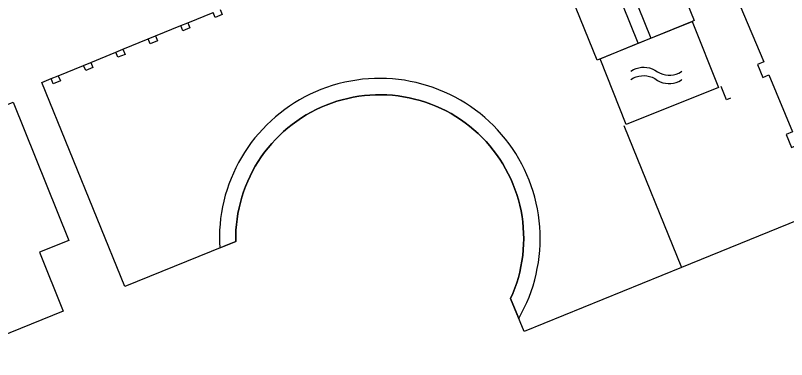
# Model space of a CAD drawing. Extents: x 122462 to 123306, y 485548 to 486417.
# Drawn here: x 122887.6 to 122942.6, y 485728.9 to 485753.4 of the extents above; entities that cross this region are included whole.
import ezdxf

# ---------------------------------------------------------------- set-up
doc = ezdxf.new("R2010")
doc.units = 0
for name, color, linetype in [('Level 1', 7, 'Continuous'), ('Level 10', 7, 'Continuous'), ('Level 16', 7, 'Continuous'), ('Level 19', 7, 'Continuous'), ('Level 21', 7, 'Continuous'), ('Level 24', 7, 'Continuous'), ('Level 45', 7, 'Continuous'), ('Level 55', 7, 'Continuous')]:
    doc.layers.add(name, color=color, linetype=linetype)

msp = doc.modelspace()

# ---------------------------------------------------------------- linework, layer by layer
at = {"layer": 'Level 1'}
for p, q in [((122899.928, 485752.924), (122901.731, 485753.662)), ((122897.615, 485751.978), (122899.419, 485752.716)), ((122899.419, 485752.716), (122899.928, 485752.924)), ((122895.302, 485751.031), (122897.106, 485751.769)), ((122897.106, 485751.769), (122897.615, 485751.978)), ((122894.793, 485750.823), (122895.302, 485751.031)), ((122892.999, 485750.089), (122894.793, 485750.823)), ((122892.489, 485749.88), (122892.999, 485750.089)), ((122890.684, 485749.142), (122892.489, 485749.88)), ((122890.175, 485748.933), (122890.684, 485749.142))]:
    msp.add_line(p, q, dxfattribs=at)
for points in [[(122878.088, 485758.399), (122878.705, 485756.89), (122877.324, 485756.326), (122881.92, 485744.995), (122887.474, 485747.247), (122891.448, 485737.374), (122889.354, 485736.534), (122891.046, 485732.318), (122882.523, 485728.862), (122878.234, 485739.393)], [(122939.301, 485754.177), (122941.028, 485750.138), (122940.565, 485749.944), (122940.956, 485749.015), (122941.366, 485749.193), (122943.07, 485745.143), (122942.598, 485744.944), (122942.986, 485744.02), (122943.433, 485744.208), (122945.106, 485740.138), (122944.631, 485739.944), (122944.851, 485739.405), (122935.136, 485735.442)], [(122935.136, 485735.442), (122923.91, 485730.863), (122922.951, 485733.221), (122923.111, 485733.589), (122923.257, 485733.962), (122923.388, 485734.341), (122923.504, 485734.725), (122923.605, 485735.113), (122923.691, 485735.505), (122923.762, 485735.899), (122923.817, 485736.297), (122923.857, 485736.696), (122923.88, 485737.096), (122923.889, 485737.497), (122923.881, 485737.898), (122923.858, 485738.298), (122923.82, 485738.697), (122923.766, 485739.095), (122923.696, 485739.49), (122923.611, 485739.882), (122923.511, 485740.27), (122923.395, 485740.654), (122923.265, 485741.033), (122923.12, 485741.407), (122922.961, 485741.775), (122922.787, 485742.136), (122922.599, 485742.491), (122922.398, 485742.838), (122922.183, 485743.176), (122921.956, 485743.506), (122921.715, 485743.827), (122921.462, 485744.139), (122921.198, 485744.44), (122920.921, 485744.73), (122920.634, 485745.01), (122920.336, 485745.278), (122920.027, 485745.534), (122919.709, 485745.779), (122919.382, 485746.01), (122919.045, 485746.229), (122918.701, 485746.434), (122918.349, 485746.625), (122917.989, 485746.803), (122917.623, 485746.967), (122917.251, 485747.116), (122916.873, 485747.25), (122916.49, 485747.37), (122916.103, 485747.475), (122915.712, 485747.564), (122915.318, 485747.638), (122914.921, 485747.697), (122914.523, 485747.74), (122914.123, 485747.768), (122913.722, 485747.779), (122913.321, 485747.776), (122912.92, 485747.756), (122912.521, 485747.721), (122912.123, 485747.671), (122911.728, 485747.605), (122911.335, 485747.523), (122910.946, 485747.426), (122910.561, 485747.315), (122910.18, 485747.188), (122909.805, 485747.046), (122909.436, 485746.89), (122909.073, 485746.72), (122908.716, 485746.535), (122908.368, 485746.337), (122908.027, 485746.126), (122907.695, 485745.901), (122907.372, 485745.663), (122907.059, 485745.413), (122906.755, 485745.151), (122906.462, 485744.878), (122906.18, 485744.593), (122905.909, 485744.297), (122905.65, 485743.991), (122905.403, 485743.675), (122905.168, 485743.35), (122904.947, 485743.015), (122904.738, 485742.673), (122904.544, 485742.322), (122904.363, 485741.964), (122904.196, 485741.6), (122904.043, 485741.229), (122903.905, 485740.852), (122903.782, 485740.471), (122903.674, 485740.084), (122903.581, 485739.694), (122903.504, 485739.301), (122903.441, 485738.905), (122903.395, 485738.507), (122903.363, 485738.107), (122903.348, 485737.706), (122903.348, 485737.305), (122895.427, 485734.094), (122889.505, 485748.659), (122890.175, 485748.933)]]:
    msp.add_lwpolyline(points, dxfattribs=at)
at = {"layer": 'Level 10'}
for points in [[(122923.531, 485731.796), (122923.737, 485732.17), (122923.929, 485732.551), (122924.107, 485732.939), (122924.27, 485733.333), (122924.418, 485733.733), (122924.551, 485734.138), (122924.67, 485734.548), (122924.772, 485734.962), (122924.859, 485735.38), (122924.931, 485735.801), (122924.987, 485736.224), (122925.027, 485736.648), (122925.051, 485737.074), (122925.059, 485737.501), (122925.051, 485737.928), (122925.028, 485738.354), (122924.988, 485738.778), (122924.933, 485739.202), (122924.862, 485739.622), (122924.775, 485740.04), (122924.673, 485740.454), (122924.556, 485740.864), (122924.423, 485741.27), (122924.275, 485741.67), (122924.112, 485742.065), (122923.935, 485742.453), (122923.744, 485742.834), (122923.538, 485743.208), (122923.319, 485743.574), (122923.086, 485743.931), (122922.84, 485744.28), (122922.581, 485744.619), (122922.309, 485744.948), (122922.026, 485745.267), (122921.731, 485745.575), (122921.424, 485745.872), (122921.107, 485746.157), (122920.779, 485746.431), (122920.441, 485746.691), (122920.094, 485746.939), (122919.738, 485747.174), (122919.373, 485747.396), (122919.001, 485747.603), (122918.62, 485747.797), (122918.233, 485747.976), (122917.84, 485748.141), (122917.44, 485748.291), (122917.036, 485748.426), (122916.626, 485748.546), (122916.212, 485748.65), (122915.795, 485748.739), (122915.375, 485748.813), (122914.952, 485748.87), (122914.527, 485748.912), (122914.101, 485748.938), (122913.675, 485748.948), (122913.248, 485748.942), (122912.822, 485748.921), (122912.397, 485748.883), (122911.974, 485748.829), (122911.553, 485748.76), (122911.135, 485748.675), (122910.72, 485748.575), (122910.619, 485748.55), (122910.214, 485748.432), (122909.814, 485748.299), (122909.419, 485748.152), (122909.029, 485747.99), (122908.646, 485747.814), (122908.27, 485747.624), (122907.9, 485747.42), (122907.539, 485747.202), (122907.186, 485746.972), (122906.841, 485746.728), (122906.506, 485746.472), (122906.181, 485746.204), (122905.865, 485745.924), (122905.56, 485745.633), (122905.267, 485745.33), (122904.984, 485745.017), (122904.713, 485744.694), (122904.455, 485744.361), (122904.208, 485744.018), (122903.975, 485743.667), (122903.755, 485743.307), (122903.548, 485742.94), (122903.354, 485742.565), (122903.175, 485742.183), (122903.01, 485741.795), (122902.86, 485741.401), (122902.724, 485741.002), (122902.602, 485740.598), (122902.496, 485740.19), (122902.405, 485739.778), (122902.329, 485739.363), (122902.269, 485738.946), (122902.224, 485738.526), (122902.194, 485738.106), (122902.18, 485737.684), (122902.182, 485737.262)], [(122902.182, 485737.262), (122902.199, 485736.841), (122903.348, 485737.305), (122903.348, 485737.706), (122903.363, 485738.107), (122903.395, 485738.507), (122903.441, 485738.905), (122903.504, 485739.301), (122903.581, 485739.694), (122903.674, 485740.084), (122903.782, 485740.471), (122903.905, 485740.852), (122904.043, 485741.229), (122904.196, 485741.6), (122904.363, 485741.964), (122904.544, 485742.322), (122904.738, 485742.673), (122904.947, 485743.015), (122905.168, 485743.35), (122905.403, 485743.675), (122905.65, 485743.991), (122905.909, 485744.297), (122906.18, 485744.593), (122906.462, 485744.878), (122906.755, 485745.151), (122907.059, 485745.413), (122907.372, 485745.663), (122907.695, 485745.901), (122908.027, 485746.126), (122908.368, 485746.337), (122908.716, 485746.535), (122909.073, 485746.72), (122909.436, 485746.89), (122909.805, 485747.046), (122910.18, 485747.188), (122910.561, 485747.315), (122910.946, 485747.426), (122911.335, 485747.523), (122911.728, 485747.605), (122912.123, 485747.671), (122912.521, 485747.721), (122912.92, 485747.756), (122913.321, 485747.776), (122913.722, 485747.779), (122914.123, 485747.768), (122914.523, 485747.74), (122914.921, 485747.697), (122915.318, 485747.638), (122915.712, 485747.564), (122916.103, 485747.475), (122916.49, 485747.37), (122916.873, 485747.25), (122917.251, 485747.116), (122917.623, 485746.967), (122917.989, 485746.803), (122918.349, 485746.625), (122918.701, 485746.434), (122919.045, 485746.229), (122919.382, 485746.01), (122919.709, 485745.779), (122920.027, 485745.534), (122920.336, 485745.278), (122920.634, 485745.01), (122920.921, 485744.73), (122921.198, 485744.44), (122921.462, 485744.139), (122921.715, 485743.827), (122921.956, 485743.506), (122922.183, 485743.176), (122922.398, 485742.838), (122922.599, 485742.491), (122922.787, 485742.136), (122922.961, 485741.775), (122923.12, 485741.407), (122923.265, 485741.033), (122923.395, 485740.654), (122923.511, 485740.27), (122923.611, 485739.882), (122923.696, 485739.49), (122923.766, 485739.095), (122923.82, 485738.697), (122923.858, 485738.298), (122923.881, 485737.898), (122923.889, 485737.497), (122923.88, 485737.096), (122923.857, 485736.696), (122923.817, 485736.297), (122923.762, 485735.899), (122923.691, 485735.505), (122923.605, 485735.113), (122923.504, 485734.725), (122923.388, 485734.341), (122923.257, 485733.962), (122923.111, 485733.589), (122922.951, 485733.221), (122923.531, 485731.796)]]:
    msp.add_lwpolyline(points, dxfattribs=at)
at = {"layer": 'Level 16'}
msp.add_line((122932.058, 485751.455), (122932.945, 485751.816), dxfattribs=at)
msp.add_lwpolyline([(122932.945, 485751.816), (122935.894, 485753.017), (122937.782, 485748.302), (122931.204, 485745.667), (122929.331, 485750.344), (122932.058, 485751.455)], dxfattribs=at)
at = {"layer": 'Level 19'}
msp.add_lwpolyline([(122932.058, 485751.455), (122923.122, 485773.676), (122923.109, 485773.758), (122923.11, 485773.842), (122923.125, 485773.924), (122923.155, 485774.002), (122923.197, 485774.074), (122923.252, 485774.137), (122923.316, 485774.19), (122923.389, 485774.231), (122923.468, 485774.259), (122923.55, 485774.273), (122923.634, 485774.272), (122923.716, 485774.257), (122923.794, 485774.228), (122923.866, 485774.185), (122923.93, 485774.131), (122923.983, 485774.067), (122924.024, 485773.994), (122932.945, 485751.816)], dxfattribs=at)
at = {"layer": 'Level 21'}
for points in [[(122902.24, 485753.87), (122902.387, 485753.509), (122901.877, 485753.302), (122901.731, 485753.662)], [(122899.928, 485752.924), (122900.074, 485752.561), (122899.564, 485752.356), (122899.419, 485752.716)], [(122897.615, 485751.978), (122897.761, 485751.623), (122897.252, 485751.414), (122897.106, 485751.769)], [(122895.302, 485751.031), (122895.451, 485750.66), (122894.941, 485750.455), (122894.793, 485750.823)], [(122892.999, 485750.089), (122893.15, 485749.719), (122892.641, 485749.51), (122892.489, 485749.88)], [(122890.684, 485749.142), (122890.836, 485748.771), (122890.327, 485748.563), (122890.175, 485748.933)]]:
    msp.add_lwpolyline(points, dxfattribs=at)
at = {"layer": 'Level 24'}
msp.add_line((122931.019, 485745.593), (122935.136, 485735.442), dxfattribs=at)
msp.add_lwpolyline([(122938.644, 485747.535), (122938.358, 485747.415), (122937.966, 485748.376)], dxfattribs=at)
at = {"layer": 'Level 45'}
msp.add_lwpolyline([(122929.116, 485750.257), (122919.436, 485774.172), (122926.392, 485776.882), (122936.039, 485753.076), (122935.894, 485753.017), (122929.116, 485750.257)], dxfattribs=at)
at = {"layer": 'Level 55'}
for points in [[(122931.523, 485749.464), (122931.713, 485749.578), (122931.903, 485749.659), (122932.093, 485749.714), (122932.283, 485749.744), (122932.473, 485749.751), (122932.663, 485749.734), (122932.853, 485749.694), (122933.043, 485749.628), (122933.233, 485749.533), (122933.423, 485749.41), (122933.613, 485749.312), (122933.803, 485749.242), (122933.993, 485749.199), (122934.183, 485749.179), (122934.373, 485749.181), (122934.563, 485749.206), (122934.753, 485749.256), (122934.943, 485749.332), (122935.133, 485749.438), (122935.168, 485749.462)], [(122931.523, 485748.864), (122931.713, 485748.978), (122931.903, 485749.059), (122932.093, 485749.114), (122932.283, 485749.144), (122932.473, 485749.151), (122932.663, 485749.134), (122932.853, 485749.094), (122933.043, 485749.028), (122933.233, 485748.933), (122933.423, 485748.81), (122933.613, 485748.712), (122933.803, 485748.642), (122933.993, 485748.599), (122934.183, 485748.579), (122934.373, 485748.581), (122934.563, 485748.606), (122934.753, 485748.656), (122934.943, 485748.732), (122935.133, 485748.838), (122935.168, 485748.862)]]:
    msp.add_lwpolyline(points, dxfattribs=at)

doc.saveas('drawing.dxf')
